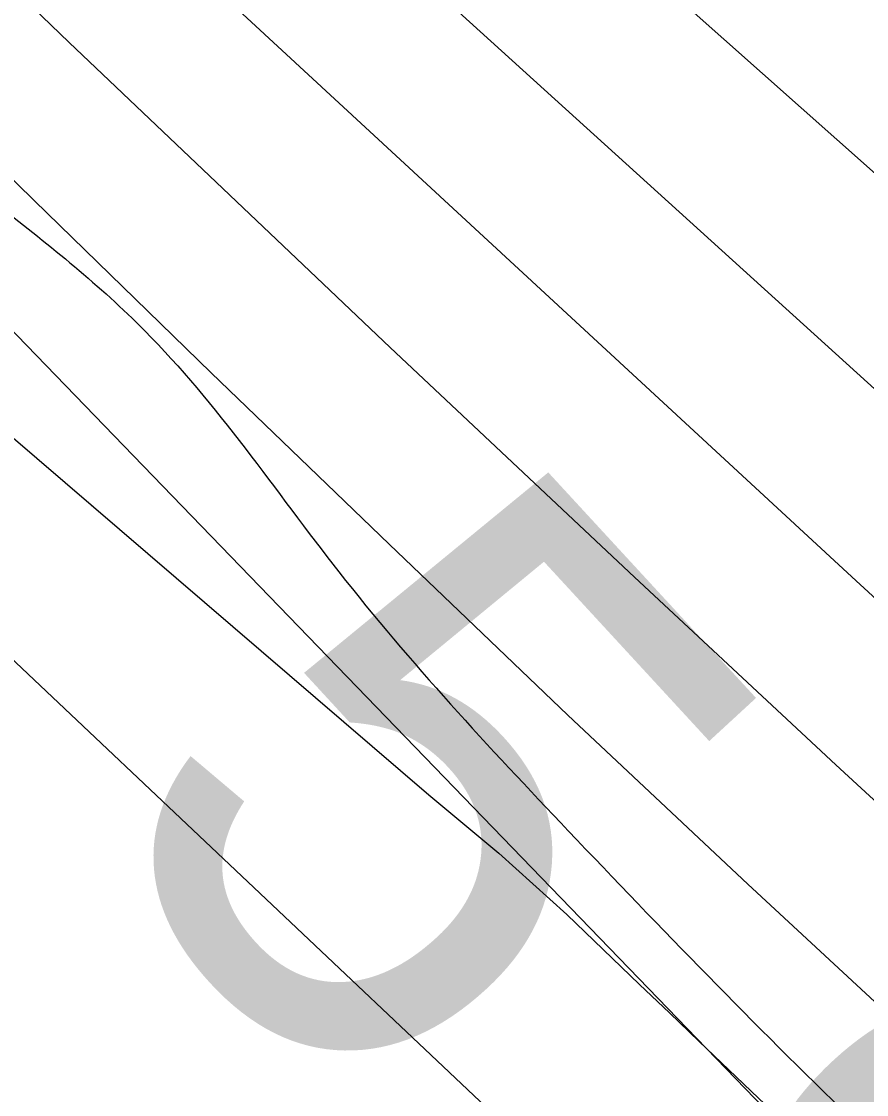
# Model space of a CAD drawing. Extents: x 3684037 to 3722149, y 433263 to 459021.
# Drawn here: x 3698520 to 3698616.5, y 454989.7 to 455112.3 of the extents above; entities that cross this region are included whole.
import ezdxf

# ---------------------------------------------------------------- set-up
doc = ezdxf.new("R2010")
doc.units = 0
for name, color, linetype in [('V-RIVR-EDGE', 7, 'Continuous'), ('V-RIVR-RANG', 7, 'Continuous'), ('V-RRAP-FSHR', 7, 'Continuous'), ('V-RRAP-RVMT', 7, 'Continuous'), ('V-TOPO-DPTH', 7, 'Continuous'), ('V-TOPO-MINR', 7, 'Continuous'), ('V-TOPO-WATR', 7, 'Continuous')]:
    doc.layers.add(name, color=color, linetype=linetype)

msp = doc.modelspace()

# ---------------------------------------------------------------- linework, layer by layer
at = {"layer": 'V-RIVR-EDGE'}
msp.add_spline([(3696491.0066779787, 456956.9782063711), (3696499.4553224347, 456945.34199248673), (3696522.4302687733, 456915.3618167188), (3696551.057358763, 456881.7283366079), (3696592.6032057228, 456839.5711462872), (3696607.93216852, 456824.5715595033), (3696661.559041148, 456762.16600619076), (3696696.2616399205, 456732.5612011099), (3696736.594384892, 456690.40701044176), (3696782.990640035, 456647.42908685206), (3696798.7219703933, 456631.6197655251), (3696862.8763919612, 456574.8493578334), (3696899.5948280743, 456542.81334935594), (3696931.075486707, 456518.47331862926), (3696942.360776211, 456503.48373068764), (3696952.4489618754, 456494.96701966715), (3696962.1357798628, 456487.66441051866), (3696987.164559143, 456470.6189898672), (3697014.6145429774, 456451.545733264), (3697061.0397947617, 456420.29446222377), (3697092.51945351, 456395.55006416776), (3697134.0832983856, 456360.6714857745), (3697166.7750592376, 456335.519720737), (3697185.733329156, 456316.4674617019), (3697201.4586602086, 456298.23193639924), (3697211.533847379, 456284.4584500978), (3697233.704058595, 456256.0977434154), (3697255.8822688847, 456230.97197536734), (3697279.2685817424, 456203.8213710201), (3697316.3743871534, 456164.9101180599), (3697353.4751931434, 456123.97702845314), (3697376.86850519, 456099.65699541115), (3697406.3293269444, 456076.1306987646), (3697430.1420045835, 456057.8751757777), (3697450.3283747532, 456044.8854270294), (3697520.1299405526, 455982.43987834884), (3697544.344985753, 455963.3746208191), (3697581.899153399, 455942.25453046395), (3697614.612911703, 455925.99884667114), (3697632.779444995, 455913.8228320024), (3697662.244266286, 455891.9140046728), (3697710.2559909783, 455848.12334688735), (3697757.449982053, 455800.69538290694), (3697792.142581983, 455767.04690453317), (3697833.29506034, 455729.3387547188), (3697868.395027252, 455696.90237844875), (3697895.83401236, 455673.381081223), (3697933.746552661, 455633.6590938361), (3697972.883193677, 455598.38214741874), (3698039.4588198, 455539.58390377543), (3698090.2921168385, 455492.14694083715), (3698135.875637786, 455447.553547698), (3698177.0201170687, 455406.6104592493), (3698217.7442308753, 455359.1984934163), (3698254.447668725, 455321.09697499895), (3698281.4702878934, 455292.72426970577), (3698316.178885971, 455265.5456686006), (3698357.3633606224, 455240.777273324), (3698381.983773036, 455222.11538323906), (3698407.7962898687, 455194.9587795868), (3698430.7672366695, 455163.3611345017), (3698450.9326092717, 455141.8796718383), (3698487.6610442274, 455113.8873366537), (3698517.5282330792, 455091.1687747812), (3698534.0722976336, 455076.97492300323), (3698556.2445086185, 455049.42295097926), (3698582.455393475, 455019.83914346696), (3698614.723789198, 454987.00539905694), (3698657.084370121, 454947.27241294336), (3698691.372602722, 454913.62493445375), (3698717.995853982, 454887.2750656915), (3698807.162056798, 454806.5849927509), (3698837.4136152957, 454775.7780844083), (3698881.4006644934, 454739.68040472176), (3698910.451119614, 454713.7289039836), (3698949.181393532, 454677.64422279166), (3698989.1137707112, 454637.1085013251), (3699039.143332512, 454591.69537480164), (3699066.5693191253, 454562.917302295), (3699088.766527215, 454545.4745135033), (3699187.2341784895, 454465.1658105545), (3699228.3926561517, 454429.8838647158), (3699268.3360320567, 454393.79618387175), (3699300.603427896, 454360.55807213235), (3699328.8351495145, 454330.56489786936), (3699382.5040172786, 454285.142772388), (3699427.287802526, 454244.19068498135), (3699474.48879279, 454199.59329230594), (3699500.2963102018, 454170.41485200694), (3699532.5687054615, 454139.1985769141), (3699563.239629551, 454114.45617862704), (3699588.663777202, 454093.7704521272), (3699608.428782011, 454073.9074586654), (3699636.654504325, 454041.4880804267), (3699659.2350821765, 454015.55257783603), (3699675.77214754, 453998.528154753), (3699726.9888143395, 453942.59847801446), (3699768.9330293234, 453898.0140838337), (3699807.6453053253, 453854.6507907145), (3699829.4391459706, 453837.6133691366), (3699865.7672131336, 453811.2395031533), (3699885.1338499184, 453793.8037135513), (3699924.6848571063, 453762.56944054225), (3699939.62745049, 453754.8494655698), (3699950.948735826, 453754.4171014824), (3699975.596145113, 453746.67312928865), (3700001.8420259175, 453731.24217830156), (3700023.635866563, 453714.20475672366), (3700032.9033189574, 453700.8376375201), (3700036.1082610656, 453688.6986185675), (3700042.150773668, 453679.3831717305), (3700052.6343277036, 453667.2261548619), (3700065.938454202, 453651.0184655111), (3700072.3773350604, 453638.4670801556), (3700079.629949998, 453627.93553167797), (3700095.3492817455, 453607.27380239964), (3700141.3091732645, 453551.3571241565), (3700161.453548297, 453521.3839475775), (3700185.6415966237, 453491.4007721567), (3700219.917830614, 453452.90088571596), (3700237.248632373, 453429.80895292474), (3700255.39016856, 453407.52375502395), (3700340.916065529, 453326.4383137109), (3700393.3708314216, 453280.6148205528), (3700435.7384115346, 453243.7124057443), (3700480.938562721, 453207.6117264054), (3700509.197281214, 453188.53647003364), (3700535.03679492, 453172.29778427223), (3700559.2598391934, 453156.4674653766), (3700600.4423140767, 453130.8903354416), (3700613.7624387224, 453121.1525233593), (3700623.455256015, 453116.2761181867), (3700639.1865863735, 453100.46679686), (3700647.6543030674, 453090.74098338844), (3700674.707918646, 453074.9036653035), (3700691.2519831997, 453060.70981352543), (3700727.5790504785, 453033.93158021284), (3700758.2489746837, 453008.7848145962), (3700801.439287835, 452977.5415426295), (3700837.365987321, 452952.38177851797), (3700871.669218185, 452924.799809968), (3700903.9536120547, 452898.43594282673), (3700927.768289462, 452880.9891544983), (3700958.443213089, 452857.86422552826), (3701015.3360207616, 452807.98606035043), (3701048.4261496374, 452780.40709145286), (3701075.4757656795, 452762.9523040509), (3701104.946586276, 452743.4696806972), (3701127.1557929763, 452730.87929985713), (3701156.6316129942, 452713.41851315), (3701182.871494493, 452695.56135818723), (3701204.6743340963, 452682.16324257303), (3701235.3672556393, 452666.31692552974), (3701255.5556255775, 452654.1359114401), (3701285.8311812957, 452633.033819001), (3701312.859799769, 452607.08731768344), (3701321.333515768, 452599.7877081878), (3701332.231435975, 452591.673364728), (3701350.392969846, 452577.47551341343), (3701370.5693411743, 452560.4420913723), (3701389.1312428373, 452544.6257708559), (3701408.9142455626, 452532.0413893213), (3701434.3563911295, 452518.634274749), (3701456.1762287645, 452512.1104037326), (3701467.0801482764, 452506.42226424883), (3701486.0474171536, 452491.0093111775), (3701499.7739088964, 452482.0792338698), (3701518.7451773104, 452468.2837501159), (3701537.71544584, 452454.0838990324), (3701554.2585105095, 452439.48567992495), (3701575.2446163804, 452422.8546254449), (3701592.1970478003, 452410.2772430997), (3701622.4676040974, 452387.15331401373), (3701647.0880165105, 452368.4914239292), (3701696.317842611, 452326.71960313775), (3701727.7935018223, 452300.357735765), (3701754.024384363, 452278.86127483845), (3701780.661634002, 452258.17254868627), (3701815.378231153, 452234.2288862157), (3701863.8053219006, 452194.88526916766), (3701890.44757096, 452176.218379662), (3701916.696451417, 452162.0005306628), (3701938.8906598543, 452143.34463988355), (3701962.310968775, 452129.94252473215), (3701986.9333809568, 452112.0893693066), (3702011.9511615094, 452090.59590803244), (3702032.9382672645, 452074.3692208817), (3702051.095801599, 452058.5539002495), (3702109.1967118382, 452006.6508987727), (3702158.0431681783, 451973.371791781), (3702192.7467668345, 451944.17135402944), (3702212.10640443, 451923.9049931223), (3702228.247101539, 451910.1165085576), (3702239.5593879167, 451906.04483850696), (3702258.9380233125, 451893.4614568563), (3702276.687190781, 451876.0296667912), (3702294.847724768, 451861.42744814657), (3702325.5246481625, 451839.1112538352), (3702353.7743676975, 451816.39669149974), (3702388.483965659, 451789.6224577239), (3702409.064704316, 451772.5880357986), (3702442.5552009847, 451743.3905976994), (3702493.39949675, 451700.4016753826), (3702516.7968083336, 451677.69911165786), (3702543.8364255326, 451656.2006509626), (3702589.0475754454, 451624.5480122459), (3702615.684825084, 451603.85928609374), (3702648.3745861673, 451577.8987863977), (3702681.062347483, 451551.12955204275), (3702714.149476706, 451522.33748115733), (3702744.8174011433, 451496.3819808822), (3702761.7588338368, 451479.35655791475), (3702791.6060250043, 451448.55064945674), (3702806.5166220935, 451427.89091994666), (3702821.8335862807, 451408.0389252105), (3702843.21206087, 451386.5544628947), (3702872.263515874, 451361.0073294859), (3702910.596421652, 451327.7542194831), (3702933.1799991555, 451303.03181888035), (3702957.778414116, 451275.47384755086), (3702989.2290762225, 451239.0027969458), (3703050.153558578, 451184.26222497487), (3703086.0452621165, 451144.94960433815), (3703114.6773515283, 451113.3379608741), (3703144.518543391, 451080.1058484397), (3703160.6482417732, 451061.86932325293), (3703177.999041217, 451046.86473704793), (3703202.5984560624, 451019.7111330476), (3703240.509996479, 450979.5847783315), (3703264.7150428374, 450956.4758475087), (3703289.7208247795, 450930.1299782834), (3703316.7444438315, 450902.16164031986), (3703339.7353883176, 450878.65134182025), (3703374.4159896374, 450840.15045549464), (3703418.3640433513, 450788.2824499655), (3703459.0831577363, 450738.84864748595), (3703496.187963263, 450699.53302719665), (3703592.575784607, 450595.7760185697), (3703613.158523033, 450579.5503313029), (3703630.899691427, 450558.88360260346), (3703650.2393313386, 450530.52989511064), (3703671.586809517, 450496.5100455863), (3703693.352653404, 450468.15033878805), (3703725.2106824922, 450432.8913902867), (3703758.289812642, 450400.86438076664), (3703788.550370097, 450373.69677838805), (3703807.1002731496, 450353.02804992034), (3703820.4073993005, 450338.03346255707), (3703842.9809779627, 450309.2673886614), (3703868.3731293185, 450275.64190762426), (3703879.2420528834, 450255.8009116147), (3703887.6787731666, 450233.5397109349), (3703893.7202858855, 450223.8198967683), (3703916.28986501, 450193.4363535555), (3703936.039871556, 450167.5078501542), (3703950.9524684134, 450147.6568553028), (3704020.6940411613, 450060.94926686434), (3704036.820739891, 450041.49963968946), (3704044.070355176, 450029.75498922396), (3704061.808523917, 450007.87515853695), (3704081.1651618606, 449986.39569564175), (3704102.92200679, 449954.39668287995), (3704113.3945620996, 449937.79162538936), (3704138.3803463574, 449903.35840957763), (3704157.732984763, 449880.2614773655), (3704175.4551553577, 449851.91176940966), (3704189.1496508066, 449830.04193756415), (3704204.878981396, 449813.42388157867), (3704221.8114151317, 449792.75915264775), (3704273.774823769, 449711.7567017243), (3704281.4058090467, 449690.7106028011), (3704297.1151419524, 449666.00520022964), (3704324.09976552, 449622.26653642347), (3704340.627831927, 449601.60280737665), (3704382.924420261, 449535.9903121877), (3704402.6664277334, 449506.826870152), (3704415.9505565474, 449482.5318342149), (3704431.6638889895, 449459.4439009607), (3704449.4010578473, 449437.1597029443), (3704471.9796359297, 449410.4154656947), (3704491.3402734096, 449390.5534721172), (3704521.1754659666, 449354.89515570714), (3704545.7648819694, 449323.6978784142), (3704553.8142329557, 449308.3119222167), (3704563.0746861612, 449292.1142317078), (3704576.7711813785, 449271.05313452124), (3704594.8967194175, 449242.2980593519), (3704618.6604027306, 449204.22853722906), (3704654.934476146, 449156.0188354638), (3704685.1530384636, 449111.86780525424), (3704709.720457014, 449071.77444671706), (3704733.889507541, 449034.1082920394), (3704765.7155403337, 448985.9095890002), (3704789.8765917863, 448945.00849568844), (3704815.2567445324, 448906.53060670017), (3704829.3476082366, 448881.4248363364), (3704849.8933509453, 448850.23755788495), (3704868.8256238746, 448820.6717482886), (3704884.953322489, 448801.6264884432), (3704901.0770215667, 448780.96375928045), (3704913.9707814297, 448762.33086583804), (3704925.642440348, 448740.0616660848), (3704932.4836887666, 448726.70054618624), (3704949.8014920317, 448698.35183811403), (3704967.554659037, 448682.53751736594), (3704988.148396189, 448670.75987072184), (3705014.802643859, 448656.9453891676), (3705046.3013004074, 448639.88397036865), (3705064.055467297, 448624.4740169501), (3705092.2811896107, 448592.0546387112), (3705105.1749494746, 448573.4217452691), (3705120.492913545, 448553.97411786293), (3705145.891064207, 448522.77484080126), (3705180.1662983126, 448483.87058703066), (3705197.4961001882, 448460.3742869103), (3705228.523397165, 448416.22125693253), (3705268.8351445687, 448365.5753523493), (3705295.835766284, 448328.3065658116), (3705331.703472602, 448279.2891292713), (3705359.5048299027, 448238.78340433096), (3705380.039573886, 448203.148085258), (3705402.1547914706, 448152.54717546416), (3705422.2481724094, 448101.95126509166), (3705439.5479777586, 448066.3239450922), (3705459.2609885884, 448025.4338505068)], degree=3, dxfattribs=at)
at = {"layer": 'V-RRAP-FSHR'}
msp.add_lwpolyline([(3696447.933706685, 456956.4769952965), (3696463.2529015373, 456935.9942769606), (3696844.215717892, 456552.5001326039), (3697679.41264667, 455804.33501190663), (3698342.5407112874, 455206.2985313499), (3699589.553576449, 454026.7426902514), (3700353.9081371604, 453272.2594895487), (3701350.79876209, 452530.8752968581), (3702244.1158829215, 451846.2719042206), (3702849.0152114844, 451331.23062374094), (3704120.5385406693, 449801.075614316)], dxfattribs=at)
at = {"layer": 'V-RRAP-RVMT'}
msp.add_line((3698669.6140000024, 454921.21), (3698489.812000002, 455107.09500000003), dxfattribs=at)
at = {"layer": 'V-TOPO-DPTH'}
for points in [[(3698052.583281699, 455595.5132039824), (3698339.0197738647, 455310.79770627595), (3698389.7010633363, 455260.9694251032), (3698440.7412014, 455211.515582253), (3698492.3196123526, 455162.6233968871), (3698544.256871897, 455114.1056498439), (3698615.350136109, 455048.41811347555), (3698632.052502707, 455033.07193699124), (3698648.811569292, 455017.7882836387), (3698665.655685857, 455002.59841498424), (3698682.5565024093, 454987.47106946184), (3698836.5119155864, 454850.44281842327), (3698892.6055798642, 454800.0735099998), (3698948.401095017, 454749.3789327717), (3699003.7493864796, 454698.19645233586), (3699058.7995288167, 454646.6887030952), (3699150.1079142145, 454560.5010195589), (3699159.2552737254, 454551.81719501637), (3699168.3693845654, 454543.09881049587), (3699177.4336223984, 454534.3285860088), (3699186.46461156, 454525.5238015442), (3699321.155421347, 454393.45537055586)], [(3699321.155421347, 454393.45537055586), (3699186.46461156, 454525.5238015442), (3699177.4336223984, 454534.3285860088), (3699168.3693845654, 454543.09881049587), (3699159.2552737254, 454551.81719501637), (3699150.1079142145, 454560.5010195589), (3699058.7995288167, 454646.6887030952), (3699003.7493864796, 454698.19645233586), (3698948.401095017, 454749.3789327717), (3698892.6055798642, 454800.0735099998), (3698836.5119155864, 454850.44281842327), (3698682.5565024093, 454987.47106946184), (3698665.655685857, 455002.59841498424), (3698648.811569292, 455017.7882836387), (3698632.052502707, 455033.07193699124), (3698615.350136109, 455048.41811347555), (3698544.256871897, 455114.1056498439), (3698492.3196123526, 455162.6233968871), (3698440.7412014, 455211.515582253), (3698389.7010633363, 455260.9694251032), (3698339.0197738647, 455310.79770627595), (3698052.583281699, 455595.5132039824)], [(3699758.2592056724, 454003.2559851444), (3699220.4489054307, 454524.6998560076), (3699203.118292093, 454541.4706966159), (3699185.766177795, 454558.2192183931), (3699168.381812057, 454574.9342619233), (3699150.975945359, 454591.62698662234), (3698758.5050767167, 454967.29231116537), (3698744.967263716, 454980.12788540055), (3698731.349193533, 454992.87691211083), (3698717.6107375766, 455005.4961175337), (3698703.7920244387, 455018.02877543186), (3698689.9025104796, 455030.48464687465), (3698675.9988694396, 455042.9247020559), (3698662.0740377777, 455055.3410328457), (3698648.135079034, 455067.741547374), (3698504.366372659, 455195.4230841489), (3698428.221481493, 455263.9089066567), (3698352.659983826, 455333.02453369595), (3698277.973576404, 455403.0848675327), (3698203.870562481, 455473.77500590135), (3698078.4913713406, 455594.8946686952)], [(3698078.4913713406, 455594.8946686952), (3698203.870562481, 455473.77500590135), (3698277.973576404, 455403.0848675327), (3698352.659983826, 455333.02453369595), (3698428.221481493, 455263.9089066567), (3698504.366372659, 455195.4230841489), (3698648.135079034, 455067.741547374), (3698662.0740377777, 455055.3410328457), (3698675.9988694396, 455042.9247020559), (3698689.9025104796, 455030.48464687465), (3698703.7920244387, 455018.02877543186), (3698717.6107375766, 455005.4961175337), (3698731.349193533, 454992.87691211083), (3698744.967263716, 454980.12788540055), (3698758.5050767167, 454967.29231116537), (3699150.975945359, 454591.62698662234), (3699168.381812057, 454574.9342619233), (3699185.766177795, 454558.2192183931), (3699203.118292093, 454541.4706966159), (3699220.4489054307, 454524.6998560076), (3699758.2592056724, 454003.2559851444)], [(3698124.5186387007, 455469.4427089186), (3698154.3003693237, 455443.42584568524), (3698183.6694398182, 455416.9249437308), (3698217.699588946, 455385.4649740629), (3698263.5661303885, 455342.65298924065), (3698309.1558090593, 455299.55096005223), (3698354.3301935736, 455256.0138643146), (3698399.2277153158, 455212.186724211), (3698501.278005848, 455111.6095595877), (3698521.4362057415, 455091.84758106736), (3698541.6639183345, 455072.1573932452), (3698561.9958999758, 455052.5748914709), (3698582.3973943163, 455033.06418039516), (3698602.9602741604, 455013.72664331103), (3698623.6687731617, 454994.54816113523), (3698644.595700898, 454975.608261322), (3698665.6682477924, 454956.82741641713), (3699122.7790288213, 454554.10512443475)]]:
    msp.add_lwpolyline(points, dxfattribs=at)
at = {"layer": 'V-TOPO-MINR'}
for points in [[(3698040.438713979, 455595.92937894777), (3698417.104734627, 455216.2442410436), (3698452.9254137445, 455180.510506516), (3698488.9911033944, 455145.0284198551), (3698525.4243088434, 455109.9238049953), (3698562.102524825, 455075.07083800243), (3698590.02872896, 455048.80968708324), (3698613.0227584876, 455027.38030224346), (3698636.1435798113, 455006.08985603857), (3698659.454588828, 454985.0078177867), (3698682.8923896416, 454964.06471817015), (3698984.641158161, 454696.85999977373), (3699014.2305904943, 454670.42947566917), (3699043.6663973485, 454643.83040864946), (3699072.871765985, 454616.97852725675), (3699101.923509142, 454589.9581029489), (3699149.761833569, 454545.07846015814), (3699154.7615597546, 454540.353108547), (3699159.737801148, 454535.60333367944), (3699164.678815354, 454530.81692392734), (3699169.596344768, 454526.0060909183), (3699239.398926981, 454457.21154456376), (3699279.160133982, 454417.94480886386)], [(3698052.583281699, 455595.5132039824), (3698339.0197738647, 455310.79770627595), (3698389.7010633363, 455260.9694251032), (3698440.7412014, 455211.515582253), (3698492.3196123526, 455162.6233968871), (3698544.256871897, 455114.1056498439), (3698615.350136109, 455048.41811347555), (3698632.052502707, 455033.07193699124), (3698648.811569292, 455017.7882836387), (3698665.655685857, 455002.59841498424), (3698682.5565024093, 454987.47106946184), (3698836.5119155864, 454850.44281842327), (3698892.6055798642, 454800.0735099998), (3698948.401095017, 454749.3789327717), (3699003.7493864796, 454698.19645233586), (3699058.7995288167, 454646.6887030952), (3699150.1079142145, 454560.5010195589), (3699159.2552737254, 454551.81719501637), (3699168.3693845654, 454543.09881049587), (3699177.4336223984, 454534.3285860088), (3699186.46461156, 454525.5238015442), (3699321.155421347, 454393.45537055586)], [(3698065.2531323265, 455595.16609114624), (3698265.218484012, 455399.1952809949), (3698330.105418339, 455336.33967611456), (3698395.472507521, 455273.9933843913), (3698461.559828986, 455212.41106240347), (3698528.127305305, 455151.3380535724), (3698641.816216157, 455048.24348577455), (3698651.908810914, 455039.11024169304), (3698662.01386567, 455029.9908328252), (3698672.1376104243, 455020.8921767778), (3698682.2738151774, 455011.8073559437), (3698753.9177029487, 454947.7271946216), (3698799.6958520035, 454906.4073008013), (3698845.2215894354, 454864.8136338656), (3698890.368709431, 454822.8093072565), (3698935.2634178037, 454780.5312075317), (3699150.5100252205, 454575.9825421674), (3699163.784872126, 454563.31894610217), (3699177.0271978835, 454550.62156305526), (3699190.2207419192, 454537.8734995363), (3699203.3817648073, 454525.0916490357), (3699572.634640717, 454165.0988731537)], [(3698078.4913713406, 455594.8946686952), (3698203.870562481, 455473.77500590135), (3698277.973576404, 455403.0848675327), (3698352.659983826, 455333.02453369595), (3698428.221481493, 455263.9089066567), (3698504.366372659, 455195.4230841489), (3698648.135079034, 455067.741547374), (3698662.0740377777, 455055.3410328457), (3698675.9988694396, 455042.9247020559), (3698689.9025104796, 455030.48464687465), (3698703.7920244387, 455018.02877543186), (3698717.6107375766, 455005.4961175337), (3698731.349193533, 454992.87691211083), (3698744.967263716, 454980.12788540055), (3698758.5050767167, 454967.29231116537), (3699150.975945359, 454591.62698662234), (3699168.381812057, 454574.9342619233), (3699185.766177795, 454558.2192183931), (3699203.118292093, 454541.4706966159), (3699220.4489054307, 454524.6998560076), (3699758.2592056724, 454003.2559851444)], [(3697976.955628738, 455530.37622170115), (3698566.5079774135, 455023.95877291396), (3698574.5292824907, 455017.2934274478), (3698582.284072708, 455010.28620478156), (3698590.6090302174, 455002.2777443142), (3698594.002275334, 454999.01877179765), (3698597.3990204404, 454995.7634572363), (3698600.8010155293, 454992.5136296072), (3698604.2065106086, 454989.26745993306), (3698607.6276327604, 454986.03807226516), (3698611.0660883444, 454982.8273997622), (3698614.530544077, 454979.64480000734), (3698618.012333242, 454976.4809154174), (3698645.8758122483, 454951.3676356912), (3698663.2247236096, 454935.5777833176), (3698680.470165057, 454919.67679994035), (3698697.560401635, 454903.60912005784), (3698714.547168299, 454887.4303091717), (3699088.076209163, 454528.1930634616), (3699103.071858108, 454513.8056124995), (3699118.090355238, 454499.4421088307), (3699133.1431246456, 454485.1145261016), (3699148.218742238, 454470.81089066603), (3699406.4944801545, 454226.34634876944)]]:
    msp.add_lwpolyline(points, dxfattribs=at)
at = {"layer": 'V-TOPO-WATR'}
msp.add_lwpolyline([(3698124.5186387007, 455469.4427089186), (3698154.3003693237, 455443.42584568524), (3698183.6694398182, 455416.9249437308), (3698217.699588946, 455385.4649740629), (3698263.5661303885, 455342.65298924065), (3698309.1558090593, 455299.55096005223), (3698354.3301935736, 455256.0138643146), (3698399.2277153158, 455212.186724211), (3698501.278005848, 455111.6095595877), (3698521.4362057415, 455091.84758106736), (3698541.6639183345, 455072.1573932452), (3698561.9958999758, 455052.5748914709), (3698582.3973943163, 455033.06418039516), (3698602.9602741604, 455013.72664331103), (3698623.6687731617, 454994.54816113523), (3698644.595700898, 454975.608261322), (3698665.6682477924, 454956.82741641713), (3699122.7790288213, 454554.10512443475)], dxfattribs=at)

# ---------------------------------------------------------------- texts
at = {"layer": 'V-RIVR-RANG'}
msp.add_text('5.9', height=67, rotation=312.6483257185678, dxfattribs=at).set_placement((3698525.850219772, 455020.8722852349))

doc.saveas('drawing.dxf')
